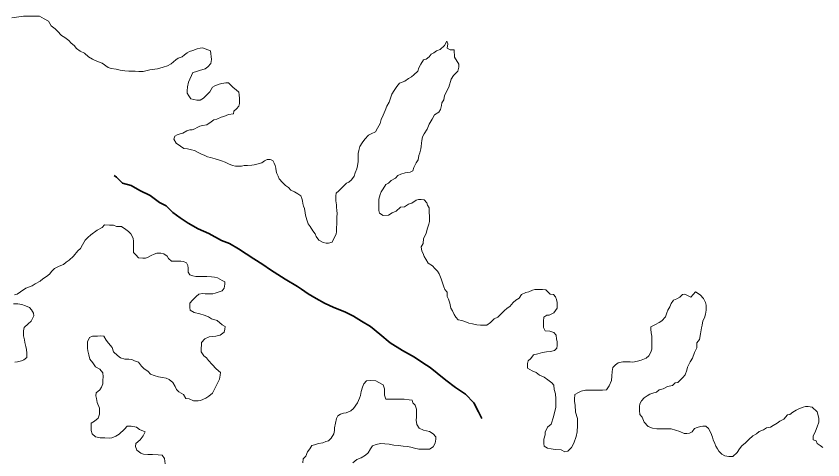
# Model space of a CAD drawing. Extents: x 553962 to 842807, y 8883888 to 9032388.
# Drawn here: x 588474 to 589750, y 8908029 to 8908731 of the extents above; entities that cross this region are included whole.
import ezdxf

# ---------------------------------------------------------------- set-up
doc = ezdxf.new("R2010")
doc.units = 0
doc.header["$LTSCALE"] = 150
doc.linetypes.add('LONG_DASH_SHORT_DASH', pattern=[9.9, 6, -1.2, 1.5, -1.2])
doc.layers.add('6', color=7, linetype='Continuous', lineweight=13)

msp = doc.modelspace()

# ---------------------------------------------------------------- linework, layer by layer
at = {"layer": '6'}
for points in [[(588781.3, 8908675.8), (588768.9, 8908680.9), (588764.8, 8908680.4), (588760.3, 8908679), (588753.3, 8908676.5), (588748.3, 8908675.1), (588744.3, 8908672.6), (588740.3, 8908669.6), (588736.2, 8908666.6), (588730.2, 8908664.2), (588726.2, 8908661.7), (588719.1, 8908655.7), (588713.1, 8908652.2), (588706.6, 8908650.3), (588697.6, 8908647.3), (588685.1, 8908645.9), (588681, 8908644.9), (588675, 8908643.5), (588668, 8908643.5), (588662, 8908643.6), (588656, 8908643.6), (588652, 8908643.6), (588645.5, 8908644.2), (588638.5, 8908645.2), (588632, 8908646.8), (588624.1, 8908648.3), (588619.6, 8908649.9), (588610.1, 8908656.4), (588602.6, 8908659), (588594.6, 8908662.6), (588588.2, 8908666.6), (588581.7, 8908672.2), (588575.2, 8908675.7), (588569.3, 8908679.7), (588565.3, 8908684.3), (588560.8, 8908688.3), (588557.3, 8908692.3), (588550.9, 8908696.9), (588545.4, 8908700.4), (588539, 8908707), (588535.5, 8908711), (588529, 8908715.6), (588525.1, 8908723.1), (588518.1, 8908726.7), (588510.6, 8908730.7), (588503.1, 8908730.8), (588493.6, 8908730.8), (588485.6, 8908730.9), (588481.6, 8908730.4), (588474.1, 8908729.4), (588467.1, 8908728)], [(589167.4, 8908665.8), (589167, 8908677.8), (589160.5, 8908677.8), (589156, 8908680.4), (589157.1, 8908686.9), (589155.1, 8908691.4), (589151.6, 8908684.4), (589145, 8908677.9), (589139, 8908676), (589134.5, 8908673), (589130.4, 8908671), (589127.4, 8908666.5), (589122.4, 8908663.1), (589118.4, 8908661.6), (589114.3, 8908655.1), (589110.8, 8908649.1), (589109.2, 8908643.6), (589103.2, 8908638.2), (589099.2, 8908634.7), (589094.6, 8908632.2), (589089.1, 8908628.2), (589080.6, 8908624.8), (589076, 8908619.8), (589072, 8908613.3), (589068.4, 8908607.3), (589066.9, 8908602.8), (589063.8, 8908594.8), (589060.3, 8908588.4), (589057.7, 8908581.4), (589054.7, 8908574.4), (589051.6, 8908567.4), (589049.6, 8908560.9), (589045.5, 8908553.9), (589042.5, 8908547.9), (589035.4, 8908544.5), (589031.4, 8908542.5), (589025.4, 8908536.5), (589021.3, 8908530.5), (589017.8, 8908524.6), (589016.2, 8908518.6), (589015.2, 8908513.6), (589015.2, 8908507.6), (589015.1, 8908501), (589014, 8908494), (589013, 8908489.5), (589010.5, 8908483.1), (589008.9, 8908477.6), (589004.4, 8908472.1), (589000.3, 8908468.1), (588996.3, 8908466.6), (588990.8, 8908460.7), (588984.2, 8908454.7), (588980.2, 8908450.7), (588979.7, 8908446.7), (588979.6, 8908442.7), (588979.6, 8908438.7), (588980.6, 8908432.2), (588980.5, 8908428.2), (588981, 8908424.2), (588981.5, 8908418.2), (588981.4, 8908413.6), (588981.4, 8908407.1), (588981.3, 8908402.1), (588980.8, 8908396.1), (588980.7, 8908390.1), (588980.2, 8908386.1), (588976.7, 8908379.1), (588973.6, 8908373.6), (588968.1, 8908371.7), (588964.1, 8908371.7), (588959.6, 8908372.7), (588952.6, 8908376.3), (588948.7, 8908382.3), (588946.7, 8908386.8), (588943.2, 8908391.4), (588938.8, 8908398.4), (588935.8, 8908402.4), (588933.9, 8908408.9), (588931.9, 8908416), (588930.9, 8908420), (588930, 8908426.5), (588928.5, 8908430.5), (588927.6, 8908434.5), (588927.1, 8908438.5), (588926.1, 8908442.6), (588924.1, 8908446.6), (588919.7, 8908449.6), (588914.2, 8908453.1), (588908.2, 8908455.7), (588904.7, 8908459.7), (588899.8, 8908463.2), (588895.3, 8908467.8), (588889.8, 8908473.8), (588888.4, 8908477.8), (588886.4, 8908481.9), (588885.4, 8908485.9), (588884.5, 8908490.4), (588883.5, 8908494.4), (588882, 8908498.4), (588880.1, 8908502.4), (588875.6, 8908504)], [(588875.6, 8908504), (588871.1, 8908504), (588866.5, 8908502), (588862.5, 8908499.1), (588856.5, 8908497.1), (588850.5, 8908495.6), (588846.5, 8908495.2), (588840, 8908494.7), (588834.5, 8908494.7), (588830.5, 8908493.8), (588825, 8908493.8), (588821, 8908493.8), (588816, 8908494.8), (588810, 8908497.4), (588804.5, 8908499.9), (588798.5, 8908502), (588794, 8908503.5), (588788.5, 8908505.1), (588781.5, 8908507.1), (588776.6, 8908508.1), (588772.1, 8908510.7), (588766.1, 8908513.2), (588760.6, 8908515.8), (588756.1, 8908518.3), (588751.1, 8908519.3), (588745.1, 8908520.9), (588739.1, 8908521.4), (588733.7, 8908525.4), (588727.2, 8908530), (588723.2, 8908536.5), (588724.8, 8908541), (588728.8, 8908543), (588733.3, 8908544.5), (588737.3, 8908545.9), (588743.8, 8908549.4), (588748.4, 8908550.9), (588752.4, 8908551.3), (588756.4, 8908552.8), (588760.4, 8908554.8), (588764.4, 8908556.8), (588768.4, 8908557.8), (588775.4, 8908559.2), (588782.5, 8908563.7), (588786.5, 8908566.7), (588791.5, 8908568.1), (588798, 8908571.1), (588802.5, 8908572.1), (588809.6, 8908575.5), (588817.6, 8908576.5), (588818.1, 8908580.5), (588822.2, 8908584.4), (588826.2, 8908588.4), (588827.2, 8908592.9), (588827.3, 8908600.4), (588826.8, 8908606.4), (588826.3, 8908610.9), (588821.9, 8908614.5), (588817.4, 8908618), (588810, 8908625.6), (588805.5, 8908625.6), (588799.4, 8908624.6), (588794.9, 8908623.2), (588788.4, 8908620.7), (588784.4, 8908618.7), (588780.3, 8908611.2), (588774.8, 8908605.8), (588770.2, 8908601.3), (588765.2, 8908597.8), (588759.7, 8908597.9), (588754.7, 8908598.9), (588750.2, 8908599.9), (588746.8, 8908605), (588744.3, 8908609), (588744.3, 8908613), (588744.9, 8908619), (588746.4, 8908626.5), (588748.5, 8908631), (588751, 8908637), (588753.6, 8908641.5), (588759.6, 8908643.4), (588763.6, 8908644.9), (588767.6, 8908645.9), (588773.1, 8908647.3), (588777.1, 8908650.8), (588781.7, 8908655.8), (588782.7, 8908662.3), (588781.3, 8908675.8)], [(589093.5, 8908483.5), (589097.5, 8908484), (589101.5, 8908486.4), (589103.1, 8908491.4), (589106.6, 8908498.9), (589109.7, 8908503.4), (589111.2, 8908510.4), (589112.8, 8908514.9), (589114.3, 8908520.9), (589114.8, 8908524.9), (589115.4, 8908529.9), (589115.9, 8908534.4), (589116.9, 8908539.9), (589119.5, 8908544.9), (589124, 8908551.9), (589127.6, 8908559.9), (589132.2, 8908567.9), (589135.7, 8908574.8), (589142.7, 8908578.8), (589145.3, 8908583.3), (589146.8, 8908589.3), (589147.4, 8908593.8), (589150.4, 8908598.3), (589151.5, 8908605.3), (589158.6, 8908618.8), (589162.2, 8908631.3), (589165.7, 8908637.2), (589172.8, 8908643.7), (589174.3, 8908650.2), (589174.3, 8908654.7), (589167.4, 8908665.8)], [(589308.3, 8908244.2), (589308.3, 8908248.2), (589308.8, 8908254.8), (589313.4, 8908257.7), (589317.4, 8908257.7), (589324.9, 8908261.7), (589330, 8908269.1), (589330, 8908273.1), (589330, 8908277.7), (589329.1, 8908282.7), (589327.1, 8908286.7), (589324.1, 8908290.7), (589318.6, 8908291.2), (589312.2, 8908297.8), (589306.7, 8908298.3), (589300.7, 8908298.4), (589294.7, 8908298.4), (589290.7, 8908297.4), (589285.2, 8908295), (589280.6, 8908294), (589273.6, 8908290.5), (589269.6, 8908284.6), (589264.5, 8908281.6), (589260.5, 8908278.1), (589255, 8908271.6), (589250.9, 8908268.7), (589245.9, 8908264.7), (589240.3, 8908258.7), (589235.8, 8908254.7), (589230.3, 8908252.3), (589224.2, 8908246.3), (589218.7, 8908242.3), (589214.7, 8908241.9), (589208.7, 8908241.9), (589202.7, 8908242.4), (589196.2, 8908244), (589190.2, 8908245), (589183.8, 8908248.1), (589179.3, 8908249.6), (589173.3, 8908250.7), (589169.3, 8908254.7), (589166.8, 8908258.7), (589164.4, 8908264.7), (589161.9, 8908269.2), (589160, 8908276.8), (589158, 8908283.3), (589156, 8908287.3), (589155.6, 8908294.3), (589152.1, 8908298.3), (589150.7, 8908302.9), (589147.7, 8908310.4), (589146.2, 8908315.4), (589143.3, 8908323.4), (589140.3, 8908327.5), (589136.4, 8908331.5), (589132.4, 8908336), (589125.9, 8908340.1), (589122, 8908346.6), (589119.5, 8908350.6), (589118, 8908355.2), (589115.6, 8908359.2), (589114.6, 8908366.2), (589117.7, 8908371.2), (589118.2, 8908379.2), (589122.8, 8908387.2), (589124.3, 8908393.7), (589126.9, 8908401.7), (589127.9, 8908406.2), (589128, 8908415.2), (589127.5, 8908419.7), (589127.1, 8908427.7), (589124.6, 8908431.7), (589123.7, 8908435.7), (589119.2, 8908440.3), (589114.7, 8908440.8), (589110.7, 8908440.8), (589106.7, 8908439.8), (589100.1, 8908434.9), (589094.6, 8908433.4), (589088.1, 8908429.5), (589082.1, 8908428.5), (589075, 8908422.5), (589069, 8908419.6), (589063, 8908416.1), (589054.5, 8908415.7), (589049, 8908419.2), (589047.5, 8908423.7), (589047.6, 8908430.7), (589047.6, 8908437.2), (589047.7, 8908441.2), (589049.7, 8908448.7), (589051.2, 8908453.2), (589054.3, 8908457.7), (589058.8, 8908464.7), (589062.9, 8908466.7), (589067.4, 8908470.7), (589073.9, 8908474.6), (589078, 8908478.6), (589082.5, 8908481.1), (589089.5, 8908483), (589093.5, 8908483.5)], [(588475.3, 8908291.3), (588480.8, 8908294.8), (588489.3, 8908300.7), (588498.9, 8908304.2), (588503.9, 8908307.2), (588511.9, 8908311.6), (588516, 8908315.6), (588522, 8908319.1), (588526.5, 8908323), (588530.1, 8908327.5), (588534.6, 8908331.5), (588541.6, 8908335.4), (588548.7, 8908337.9), (588552.7, 8908341.9), (588557.7, 8908344.8), (588564.3, 8908351.3), (588571.3, 8908359.8), (588575.4, 8908363.3), (588578.9, 8908369.2), (588583, 8908376.7), (588587, 8908380.7), (588592, 8908384.7), (588602.1, 8908392.6), (588609.6, 8908396.6), (588613.7, 8908400.6), (588621.2, 8908400), (588627.7, 8908400), (588632.7, 8908398.4), (588640.2, 8908397.9), (588647.1, 8908393.3), (588651.6, 8908390.3), (588655.1, 8908386.3), (588659, 8908379.7), (588659.5, 8908374.2), (588659.4, 8908369.7), (588659.4, 8908363.7), (588659.3, 8908357.2), (588663.3, 8908353.2), (588667.3, 8908348.6), (588674.3, 8908348.1), (588678.3, 8908348.1), (588682.8, 8908349.5), (588687.3, 8908352.5), (588692.3, 8908354.5), (588696.3, 8908355.9), (588702.9, 8908355.9), (588707.3, 8908354.9), (588712.8, 8908351.3), (588714.8, 8908347.3), (588719.8, 8908343.3), (588724.3, 8908343.2), (588730.3, 8908343.2), (588734.3, 8908343.2), (588738.8, 8908342.7), (588743.3, 8908340.6), (588745.2, 8908336.6), (588745.7, 8908332.1), (588745.7, 8908326.1), (588748.6, 8908321.6), (588753.1, 8908320), (588758.1, 8908319), (588762.1, 8908319), (588768.6, 8908318.9), (588775.6, 8908318.9), (588783.1, 8908318.3), (588787.6, 8908317.8), (588792.6, 8908316.8), (588799.6, 8908312.7), (588804.1, 8908310.7), (588804, 8908306.7), (588803, 8908300.7), (588799.9, 8908296.2), (588794.9, 8908294.7), (588788.9, 8908292.7), (588784.9, 8908291.8), (588779.4, 8908291.8), (588772.9, 8908291.8), (588768.4, 8908291.9), (588762.9, 8908290.9), (588758.4, 8908287.4), (588752.8, 8908281.5), (588748.8, 8908277), (588748.7, 8908270), (588749.2, 8908266), (588755.7, 8908261.9), (588764.2, 8908259.9), (588771.1, 8908257.8), (588778.1, 8908255.3), (588783.1, 8908252.2), (588791.6, 8908249.2), (588800, 8908242.6), (588804.5, 8908240.1), (588804, 8908235.6), (588803, 8908231.1), (588796.4, 8908226.1), (588789.9, 8908224.6), (588779.4, 8908223.7), (588772.4, 8908220.2), (588767.3, 8908214.8), (588766.8, 8908210.8), (588766.7, 8908205.3)], [(588471.2, 8908289.8), (588475.3, 8908291.3)], [(589541.7, 8908286.3), (589532.2, 8908291.3), (589528.2, 8908290.4), (589524.2, 8908286.4), (589519.2, 8908283.9), (589514.2, 8908281.4), (589510.6, 8908276.4), (589508.1, 8908271), (589505, 8908266), (589503.5, 8908261.5), (589501.4, 8908255), (589495.4, 8908249), (589491.4, 8908246.5), (589485.3, 8908243.1), (589478.3, 8908239.6), (589478.3, 8908235.6), (589478.7, 8908230.1), (589479.7, 8908224.6), (589479.7, 8908218.6), (589479.6, 8908211.6), (589479.5, 8908204.1), (589478, 8908199.6), (589475, 8908193.6), (589470.9, 8908190.1), (589462.9, 8908186.6), (589456.9, 8908185.2), (589449.9, 8908183.7), (589445.4, 8908183.8), (589438.4, 8908183.8), (589433.9, 8908183.8), (589426.4, 8908182.4), (589422.3, 8908179.4), (589417.8, 8908174.9), (589416.8, 8908168.9), (589416.2, 8908161.4), (589416.1, 8908154.4), (589412.1, 8908145.9), (589408, 8908139.9), (589401.5, 8908139.5), (589395, 8908139.5), (589386.5, 8908139.1), (589382, 8908139.1), (589375, 8908139.2), (589368, 8908137.7), (589363.5, 8908135.7), (589357.9, 8908132.3), (589357.4, 8908125.2), (589357.4, 8908121.2), (589358.3, 8908115.7), (589358.7, 8908104.2), (589362.2, 8908094.2), (589362.1, 8908083.2), (589361.5, 8908073.2), (589359.9, 8908065.7), (589356.4, 8908055.2), (589352.8, 8908048.7), (589346.8, 8908042.7), (589342.2, 8908041.7), (589336.3, 8908044.8), (589326.8, 8908045.3), (589320.3, 8908046.4), (589314.8, 8908047.4), (589309.3, 8908050.5), (589308.8, 8908055), (589308.9, 8908061.5), (589310.9, 8908068.5), (589311, 8908073), (589314.5, 8908080.5), (589320.6, 8908085.4), (589324.2, 8908096.9), (589327.8, 8908112.4), (589327.9, 8908125.4), (589327.4, 8908133.5), (589325, 8908140.5), (589324.5, 8908147), (589321.6, 8908151), (589315.1, 8908155.6), (589309.1, 8908159.6), (589302.2, 8908163.2), (589296.7, 8908167.2), (589290.2, 8908169.8), (589283.2, 8908173.8), (589282.8, 8908181.3), (589284.3, 8908185.8), (589288.3, 8908189.3), (589292.4, 8908195.3), (589299.4, 8908196.7), (589306.9, 8908198.7), (589312.9, 8908199.7), (589319.5, 8908200.6), (589325.5, 8908202.1), (589329.5, 8908205.6), (589330, 8908210.1), (589330.1, 8908216.1), (589329.1, 8908220.1), (589328.1, 8908226.1), (589324.7, 8908230.6), (589318.2, 8908232.7), (589311.2, 8908233.2), (589308.2, 8908238.2), (589308.3, 8908244.2)], [(589741.4, 8908105.2), (589733.5, 8908112.2), (589727, 8908113.3), (589723, 8908113.3), (589719, 8908112.3), (589712.4, 8908109.9), (589708.4, 8908107.4), (589702.9, 8908104.4), (589698.4, 8908101), (589694.3, 8908100), (589688.8, 8908093.5), (589682.3, 8908090.1), (589678.2, 8908087.1), (589671.7, 8908083.6), (589667.7, 8908080.6), (589661.2, 8908079.7), (589656.7, 8908076.7), (589649.6, 8908073.8), (589645.6, 8908070.3), (589639.6, 8908066.8), (589633, 8908061.3), (589628, 8908055.9), (589622, 8908051.4), (589618.4, 8908046.4), (589614.9, 8908040.9), (589607.8, 8908034.5), (589601.8, 8908034.5), (589595.3, 8908035.6), (589590.3, 8908038.1), (589585.9, 8908042.6), (589583.9, 8908046.7), (589580.9, 8908050.7), (589579.5, 8908054.7), (589577, 8908060.7), (589575.5, 8908064.7), (589573.1, 8908071.8), (589569.6, 8908078.8), (589565.2, 8908082.3), (589560.7, 8908082.3), (589556.7, 8908081.9), (589551.6, 8908080.4), (589547.1, 8908078.4), (589543.6, 8908073.4), (589539.1, 8908071), (589535.1, 8908070.5), (589531.1, 8908070.5), (589524.1, 8908074.1), (589510.6, 8908078.2), (589496.1, 8908078.3), (589487.6, 8908078.3), (589480.6, 8908078.9), (589474.1, 8908081.9), (589467.7, 8908088.5), (589464.2, 8908096.5), (589460.8, 8908101), (589460.3, 8908107.1), (589460.3, 8908113.6), (589460.9, 8908117.6), (589463.4, 8908122.6), (589467.5, 8908127), (589472.5, 8908130.5), (589476.5, 8908133), (589483, 8908134.9), (589487, 8908135.9), (589491.1, 8908139.9), (589497.6, 8908141.3), (589504.6, 8908145.3), (589512.6, 8908146.8), (589516.7, 8908150.7), (589520.7, 8908151.2), (589524.7, 8908155.2), (589528.7, 8908159.2), (589532.3, 8908163.7), (589535.3, 8908171.1), (589536.3, 8908175.6), (589540.4, 8908184.1), (589544, 8908189.6), (589547.5, 8908198.6), (589551.1, 8908206.1), (589551.2, 8908214.1), (589555.2, 8908219.6), (589556.8, 8908228.1), (589558.3, 8908237.6), (589559.4, 8908242.1), (589560.4, 8908249.1), (589563, 8908253.6), (589564.5, 8908259.6), (589565.6, 8908265.6), (589565.6, 8908273.6), (589564.6, 8908278.1), (589561.7, 8908284.1), (589556.2, 8908290.2), (589548.8, 8908294.7), (589541.7, 8908286.3)], [(588471.9, 8908183.7), (588476, 8908184.2), (588482, 8908185.6), (588486, 8908187.1), (588490.5, 8908191.1), (588490.6, 8908197.6), (588490.1, 8908203.6), (588489.1, 8908208.1), (588487.7, 8908214.6), (588486.7, 8908218.6), (588485.3, 8908225.2), (588485.3, 8908229.2), (588485.3, 8908233.2), (588486.4, 8908238.2), (588492.9, 8908244.1), (588497.5, 8908248.6), (588501.5, 8908256.6), (588501.1, 8908261.1), (588498.1, 8908266.1), (588495.1, 8908270.2), (588488.6, 8908272.7), (588482.6, 8908274.7), (588476.2, 8908275.8), (588469.6, 8908275.8)], [(588766.7, 8908205.3), (588766.7, 8908199.8), (588770.7, 8908193.7), (588775.1, 8908190.2), (588778.1, 8908186.2), (588784.1, 8908180.1), (588790.5, 8908173.1), (588797, 8908167), (588796.4, 8908163), (588795.4, 8908156.5), (588792.3, 8908150.5), (588788.3, 8908142), (588784.7, 8908134.6), (588778.7, 8908129.6), (588774.1, 8908126.6), (588765.6, 8908122.7), (588761.6, 8908122.2), (588754.6, 8908122.2), (588747.6, 8908125.3), (588742.1, 8908126.3), (588738.7, 8908132.3), (588731.2, 8908136.4), (588727.7, 8908140.4), (588725.3, 8908145), (588721.8, 8908151.5), (588715.8, 8908156), (588710.9, 8908158.1), (588705.4, 8908159.1), (588698.9, 8908160.2), (588692.4, 8908162.2), (588686.4, 8908164.7), (588682.4, 8908168.8), (588676, 8908173.3), (588672, 8908177.4), (588667.5, 8908183.4), (588661, 8908185.4), (588656.6, 8908187.5), (588652.1, 8908188.5), (588645.6, 8908188.5), (588639.1, 8908190.6), (588634.1, 8908194.1), (588627.6, 8908199.7), (588625.7, 8908206.7), (588619.7, 8908213.8), (588616.3, 8908218.3), (588612.3, 8908224.8), (588606.8, 8908225.3), (588602.3, 8908224.9), (588594.8, 8908224.4), (588589.8, 8908222.5), (588586.7, 8908215.5), (588586.7, 8908210), (588586.7, 8908205.5), (588587.1, 8908201.4), (588588.6, 8908194.9), (588590.5, 8908188.4), (588595, 8908182.4), (588599.4, 8908176.3), (588606.4, 8908172.3), (588610.9, 8908166.7), (588611.3, 8908160.2), (588610.8, 8908155.2), (588610.7, 8908149.2), (588608.7, 8908144.2), (588606.2, 8908139.7), (588600.1, 8908134.8), (588599.6, 8908130.3), (588601.1, 8908125.8), (588602, 8908119.7), (588605.5, 8908110.7), (588605.4, 8908101.2), (588603.3, 8908094.7), (588597.8, 8908090.2), (588592.3, 8908087.3), (588592.2, 8908083.2), (588592.7, 8908075.7), (588594.1, 8908070.2), (588599.1, 8908065.2), (588606.6, 8908063.6), (588614.1, 8908063.6), (588621.1, 8908063.5), (588625.1, 8908064), (588631.6, 8908066.5), (588636.7, 8908069.9), (588645.2, 8908077.4), (588649.2, 8908082.4), (588655.8, 8908082.3), (588664.2, 8908080.8), (588669.2, 8908077.2), (588677.7, 8908073.2), (588674.7, 8908067.2), (588670.1, 8908060.7), (588663.1, 8908054.7), (588662.5, 8908050.2), (588664.5, 8908044.2), (588670.9, 8908039.7), (588675.4, 8908038.1), (588681.9, 8908037.6), (588689.4, 8908037.5), (588698.4, 8908037), (588704.9, 8908036.4)], [(588968.2, 8908059.2), (588972.2, 8908063.2), (588976.3, 8908070.2), (588977.3, 8908075.7), (588977.4, 8908079.7), (588978.9, 8908087.2), (588980.5, 8908094.2), (588983, 8908098.7), (588987, 8908101.2), (588991.6, 8908103.1), (588996.1, 8908103.6), (589003.6, 8908106.6), (589007.6, 8908110.5), (589013.7, 8908119), (589017.2, 8908126.5), (589018.8, 8908131), (589019.8, 8908137), (589021.9, 8908144), (589023.9, 8908149.5), (589028, 8908154), (589035, 8908154.4), (589043, 8908153.9), (589047.5, 8908151.3), (589054.4, 8908147.8), (589056.9, 8908141.3), (589056.8, 8908136.8), (589056.8, 8908131.2), (589058.8, 8908125.2), (589063.3, 8908125.2), (589068.3, 8908125.2), (589072.8, 8908125.1), (589080.8, 8908125.1), (589087.8, 8908125), (589095.8, 8908124), (589100.3, 8908123.4), (589101.7, 8908119.4), (589105.2, 8908115.4), (589107.2, 8908109.4), (589107.1, 8908102.4), (589107.1, 8908096.4), (589107, 8908091.9), (589108, 8908084.8), (589111.4, 8908079.3), (589118.4, 8908075.8), (589123.4, 8908074.7), (589127.9, 8908073.7), (589133.9, 8908070.2), (589137.8, 8908065.6), (589137.8, 8908061.6), (589136.8, 8908055.6), (589133.7, 8908049.6), (589127.7, 8908045.7), (589123.7, 8908045.7), (589117.2, 8908045.7), (589111.2, 8908045.8), (589104.2, 8908047.3), (589098.2, 8908048.9), (589093.2, 8908049.9), (589086.2, 8908050.4), (589078.7, 8908051.5), (589071.2, 8908052.5), (589064.2, 8908053.6), (589057.2, 8908054.6), (589050.2, 8908054.7), (589043.7, 8908053.2), (589037.7, 8908051.3), (589034.7, 8908046.3), (589030.6, 8908040.3), (589026.6, 8908036.3), (589019.5, 8908032.3), (589013, 8908029.4), (589006.5, 8908024.4)], [(589750.5, 8908048.6), (589746, 8908051.6), (589741.5, 8908055.1), (589739.6, 8908059.1), (589735.1, 8908060.7), (589735.1, 8908066.7), (589738.7, 8908074.2), (589741.2, 8908081.2), (589743.8, 8908088.7), (589744.3, 8908094.7), (589741.4, 8908105.2)], [(588927.4, 8908024.4), (588928, 8908030.5), (588932, 8908034.9), (588934.6, 8908041.9), (588938.6, 8908046.4), (588941.7, 8908051.9), (588945.7, 8908052.9), (588952.2, 8908054.8), (588959.2, 8908055.8), (588963.7, 8908057.8), (588968.2, 8908059.2)], [(588704.9, 8908036.4), (588708.4, 8908030.9), (588709.3, 8908022.9)]]:
    msp.add_lwpolyline(points, dxfattribs=at)
at = {"layer": '6', "linetype": 'LONG_DASH_SHORT_DASH', "lineweight": 35}
for points in [[(588655.7, 8908462.8), (588642.2, 8908466.9), (588632.8, 8908476.4), (588628.7, 8908478.9)], [(589185, 8908132.7), (589169, 8908143.3), (589153.6, 8908154.9), (589140.2, 8908166), (589128.8, 8908175), (589117.3, 8908182.6), (589103.9, 8908191.7), (589085.4, 8908201.8), (589065.5, 8908213.9), (589049.1, 8908228), (589034.7, 8908240.1), (589020.2, 8908248.2), (589007.8, 8908256.3), (588993.8, 8908263.3), (588976.4, 8908269.9), (588961.9, 8908277), (588948.5, 8908284.1), (588936, 8908291.7), (588925.1, 8908299.2), (588919.1, 8908303.3), (588899.7, 8908314.9), (588876.3, 8908329.5), (588864.3, 8908338.1), (588849.9, 8908347.2), (588825.5, 8908362.8), (588811.6, 8908371.4), (588798.6, 8908376), (588778.7, 8908387.1), (588761.7, 8908394.7), (588745.8, 8908403.3), (588733.3, 8908411.9), (588721.9, 8908420.4), (588711, 8908431), (588700.5, 8908436.1), (588685.6, 8908447.1), (588669.6, 8908455.2), (588655.7, 8908462.8)], [(589210.8, 8908094.6), (589205.3, 8908105.1), (589197.9, 8908119.1), (589185, 8908132.7)]]:
    msp.add_lwpolyline(points, dxfattribs=at)

doc.saveas('drawing.dxf')
